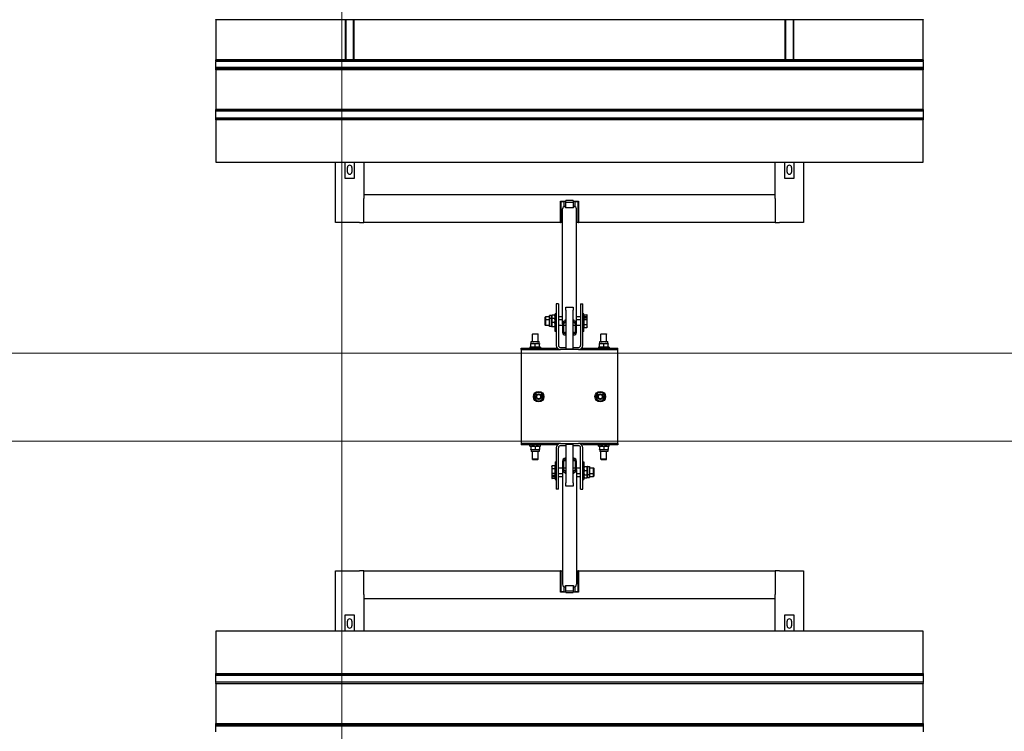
# Model space of a CAD drawing. Extents: x -89225 to 110569, y 13360 to 87647.
# Tile 271 of 478: x 29221 to 32020, y 69913 to 71936. Entities that reach past the tile are written whole.
import ezdxf

# ---------------------------------------------------------------- set-up
doc = ezdxf.new("R2010")
doc.units = 0
doc.layers.add('Beluchtingstank', color=253, linetype='Continuous')
doc.layers.add('Iv-Lines 035', color=4, linetype='Continuous')

# ---------------------------------------------------------------- blocks, each defined once
blk = doc.blocks.new('Beluchtingselementen Bosman')
for p, q in [((1269289.4, -866126.6), (1269289.4, -866125.9)), ((1269289.4, -866126.6), (1269289.4, -866240)), ((1271299.4, -866126.6), (1269289.4, -866126.6)), ((1269656.9, -866126.6), (1269656.9, -866240)), ((1269658.9, -866126.6), (1269658.9, -866240)), ((1269679.9, -866126.6), (1269679.9, -866240)), ((1269681.9, -866240), (1269681.9, -866126.6)), ((1270906.9, -866126.6), (1270906.9, -866240)), ((1270908.9, -866126.6), (1270908.9, -866240)), ((1270929.9, -866126.6), (1270929.9, -866240)), ((1270931.9, -866240), (1270931.9, -866126.6)), ((1271299.4, -866125.9), (1271299.4, -866126.6)), ((1271299.4, -866240), (1271299.4, -866126.6)), ((1269289.4, -866240.7), (1269289.4, -866240)), ((1271299.4, -866240), (1269289.4, -866240)), ((1269289.4, -866243.5), (1269289.4, -866240.7)), ((1271299.4, -866240.7), (1269289.4, -866240.7)), ((1269289.4, -866243.5), (1269289.4, -866244.7)), ((1271299.4, -866243.5), (1269289.4, -866243.5)), ((1269289.4, -866246.3), (1269289.4, -866244.7)), ((1271299.4, -866244.7), (1269289.4, -866244.7)), ((1269289.4, -866262.3), (1269289.4, -866246.3)), ((1271299.4, -866240), (1271299.4, -866240.7)), ((1271299.4, -866240.7), (1271299.4, -866243.5)), ((1271299.4, -866244.7), (1271299.4, -866243.5)), ((1271299.4, -866244.7), (1271299.4, -866246.3)), ((1271299.4, -866246.3), (1271299.4, -866262.3)), ((1269289.4, -866263.8), (1269289.4, -866262.3)), ((1271299.4, -866262.3), (1269289.4, -866262.3)), ((1269289.4, -866263.8), (1269289.4, -866265.1)), ((1271299.4, -866263.8), (1269289.4, -866263.8)), ((1269289.4, -866267.9), (1269289.4, -866265.1)), ((1269289.4, -866268.6), (1269289.4, -866267.9)), ((1271299.4, -866267.9), (1269289.4, -866267.9)), ((1269289.4, -866268.6), (1269289.4, -866382)), ((1271299.4, -866268.6), (1269289.4, -866268.6)), ((1271299.4, -866262.3), (1271299.4, -866263.8)), ((1271299.4, -866265.1), (1271299.4, -866263.8)), ((1271299.4, -866265.1), (1271299.4, -866267.9)), ((1271299.4, -866267.9), (1271299.4, -866268.6)), ((1271299.4, -866382), (1271299.4, -866268.6)), ((1269289.4, -866382.7), (1269289.4, -866382)), ((1271299.4, -866382), (1269289.4, -866382)), ((1269289.4, -866385.5), (1269289.4, -866382.7)), ((1271299.4, -866382.7), (1269289.4, -866382.7)), ((1269289.4, -866385.5), (1269289.4, -866386.7)), ((1269289.4, -866388.3), (1269289.4, -866386.7)), ((1271299.4, -866386.7), (1269289.4, -866386.7)), ((1269289.4, -866404.3), (1269289.4, -866388.3)), ((1271299.4, -866382), (1271299.4, -866382.7)), ((1271299.4, -866382.7), (1271299.4, -866385.5)), ((1271299.4, -866386.7), (1271299.4, -866385.5)), ((1271299.4, -866386.7), (1271299.4, -866388.3)), ((1271299.4, -866388.3), (1271299.4, -866404.3)), ((1269289.4, -866405.8), (1269289.4, -866404.3)), ((1269289.4, -866405.8), (1269289.4, -866407.1)), ((1271299.4, -866405.8), (1269289.4, -866405.8)), ((1269289.4, -866409.9), (1269289.4, -866407.1)), ((1269289.4, -866410.6), (1269289.4, -866409.9)), ((1271299.4, -866409.9), (1269289.4, -866409.9)), ((1269289.4, -866410.6), (1269289.4, -866531.3)), ((1271299.4, -866410.6), (1269289.4, -866410.6)), ((1271299.4, -866404.3), (1271299.4, -866405.8)), ((1271299.4, -866407.1), (1271299.4, -866405.8)), ((1271299.4, -866407.1), (1271299.4, -866409.9)), ((1271299.4, -866409.9), (1271299.4, -866410.6)), ((1271299.4, -866531.3), (1271299.4, -866410.6)), ((1269289.4, -866531.3), (1271299.4, -866531.3)), ((1269629.4, -866702.8), (1269629.4, -866531.3)), ((1269656.9, -866577.9), (1269656.9, -866531.3)), ((1269681.9, -866531.3), (1269681.9, -866577.9)), ((1269709.4, -866531.3), (1269709.4, -866622.8)), ((1270879.4, -866622.8), (1270879.4, -866531.3)), ((1270906.9, -866577.9), (1270906.9, -866531.3)), ((1270931.9, -866531.3), (1270931.9, -866577.9)), ((1270959.4, -866531.3), (1270959.4, -866702.8)), ((1269662.9, -866559.3), (1269662.9, -866546.3)), ((1269675.9, -866546.3), (1269675.9, -866559.3)), ((1270912.9, -866559.3), (1270912.9, -866546.3)), ((1270925.9, -866546.3), (1270925.9, -866559.3)), ((1269681.9, -866577.9), (1269656.9, -866577.9)), ((1270931.9, -866577.9), (1270906.9, -866577.9)), ((1269709.4, -866622.8), (1270879.4, -866622.8)), ((1269709.4, -866622.8), (1269709.4, -866634.8)), ((1270879.4, -866634.8), (1270879.4, -866622.8)), ((1269709.4, -866702.8), (1269709.4, -866634.8)), ((1270268.4, -866702.8), (1270268.4, -866641.8)), ((1270268.4, -866641.8), (1270284.4, -866641.8)), ((1270269.4, -866642.8), (1270269.4, -866702.8)), ((1270269.4, -866642.8), (1270279.4, -866642.8)), ((1270279.4, -866657), (1270279.4, -866642.8)), ((1270304.4, -866640.6), (1270284.4, -866640.6)), ((1270284.4, -866645.9), (1270284.4, -866640.6)), ((1270304.4, -866645.9), (1270284.4, -866645.9)), ((1270284.4, -866660.9), (1270284.4, -866645.9)), ((1270304.4, -866640.6), (1270304.4, -866645.9)), ((1270304.4, -866641.8), (1270320.4, -866641.8)), ((1270304.4, -866645.9), (1270304.4, -866660.9)), ((1270309.4, -866642.8), (1270309.4, -866657)), ((1270309.4, -866642.8), (1270319.4, -866642.8)), ((1270319.4, -866702.8), (1270319.4, -866642.8)), ((1270320.4, -866641.8), (1270320.4, -866702.8)), ((1270879.4, -866634.8), (1270879.4, -866702.8)), ((1270274.4, -866990.6), (1270274.4, -866664.4)), ((1270283.4, -866656.4), (1270282.4, -866656.4)), ((1270283.4, -866660.9), (1270283.4, -866656.4)), ((1270305.4, -866660.9), (1270283.4, -866660.9)), ((1270306.4, -866656.4), (1270305.4, -866656.4)), ((1270305.4, -866656.4), (1270305.4, -866660.9)), ((1270314.4, -866990.6), (1270314.4, -866664.4)), ((1269697.4, -866702.8), (1269629.4, -866702.8)), ((1269697.4, -866702.8), (1269709.4, -866702.8)), ((1270268.4, -866702.8), (1269709.4, -866702.8)), ((1270268.4, -866702.8), (1270269.4, -866702.8)), ((1270274.4, -866702.8), (1270269.4, -866702.8)), ((1270319.4, -866702.8), (1270314.4, -866702.8)), ((1270319.4, -866702.8), (1270320.4, -866702.8)), ((1270879.4, -866702.8), (1270320.4, -866702.8)), ((1270879.4, -866702.8), (1270891.4, -866702.8)), ((1270959.4, -866702.8), (1270891.4, -866702.8)), ((1270256.9, -866934.3), (1270256.9, -867052.3)), ((1270262.9, -866934.3), (1270256.9, -866934.3)), ((1270262.9, -866934.3), (1270262.9, -867052.3)), ((1270284.4, -866943.4), (1270304.4, -866943.4)), ((1270284.4, -866952.3), (1270284.4, -866943.4)), ((1270284.4, -866952.3), (1270284.4, -867062)), ((1270304.4, -866943.4), (1270304.4, -866952.3)), ((1270304.4, -867062), (1270304.4, -866952.3)), ((1270325.9, -866934.3), (1270331.9, -866934.3)), ((1270325.9, -866934.3), (1270325.9, -867052.3)), ((1270331.9, -867052.3), (1270331.9, -866934.3)), ((1270224.9, -866971.8), (1270226.1, -866970.6)), ((1270224.9, -866980.7), (1270224.9, -866971.8)), ((1270224.9, -866980.7), (1270226.1, -866979.5)), ((1270224.9, -866994.3), (1270224.9, -866980.7)), ((1270226.1, -866970.6), (1270226.1, -866979.5)), ((1270237.9, -866970.6), (1270226.1, -866970.6)), ((1270226.1, -866979.5), (1270226.1, -866995.5)), ((1270237.9, -866979.5), (1270226.1, -866979.5)), ((1270237.9, -866976.2), (1270237.9, -866967.3)), ((1270243.4, -866967.3), (1270237.9, -866967.3)), ((1270237.9, -866998.7), (1270237.9, -866976.2)), ((1270243.4, -866976.2), (1270237.9, -866976.2)), ((1270243.4, -866967.3), (1270243.8, -866966.6)), ((1270243.4, -866976.2), (1270243.4, -866967.3)), ((1270243.4, -866976.2), (1270243.8, -866975.5)), ((1270243.4, -866998.7), (1270243.4, -866976.2)), ((1270243.8, -866966.6), (1270244.9, -866966.6)), ((1270243.8, -866975.5), (1270244.9, -866975.5)), ((1270252.4, -866966.6), (1270244.9, -866966.6)), ((1270252.4, -866975.5), (1270244.9, -866975.5)), ((1270252.4, -866987.5), (1270244.9, -866987.5)), ((1270252.4, -866966.6), (1270253.5, -866966.6)), ((1270252.4, -866975.5), (1270253.5, -866975.5)), ((1270253.9, -866967.3), (1270253.5, -866966.6)), ((1270253.9, -866976.2), (1270253.5, -866975.5)), ((1270253.9, -867012.5), (1270253.9, -866962.5)), ((1270256.9, -866962.5), (1270253.9, -866962.5)), ((1270274.4, -866970.6), (1270262.9, -866970.6)), ((1270274.4, -866979.5), (1270262.9, -866979.5)), ((1270283.4, -866982.7), (1270282.4, -866982.7)), ((1270282.4, -866986.7), (1270283.4, -866986.7)), ((1270283.4, -866982.7), (1270283.4, -866978.2)), ((1270283.4, -866978.2), (1270284.4, -866978.2)), ((1270284.4, -866982.2), (1270283.4, -866982.2)), ((1270283.4, -866986.7), (1270283.4, -866982.7)), ((1270304.4, -866978.2), (1270305.4, -866978.2)), ((1270305.4, -866982.2), (1270304.4, -866982.2)), ((1270305.4, -866978.2), (1270305.4, -866982.7)), ((1270305.4, -866982.7), (1270305.4, -866986.7)), ((1270306.4, -866982.7), (1270305.4, -866982.7)), ((1270305.4, -866986.7), (1270306.4, -866986.7)), ((1270325.9, -866970.6), (1270314.4, -866970.6)), ((1270325.9, -866979.5), (1270314.4, -866979.5)), ((1270334.9, -866962.5), (1270331.9, -866962.5)), ((1270334.9, -867012.5), (1270334.9, -866962.5)), ((1270335.7, -866967.6), (1270334.9, -866967.6)), ((1270335.7, -866976.5), (1270334.9, -866976.5)), ((1270335.7, -866964.9), (1270343.8, -866964.9)), ((1270335.7, -866970.1), (1270335.7, -866964.9)), ((1270335.7, -866973.8), (1270335.7, -866970.1)), ((1270335.7, -866970.1), (1270343.8, -866970.1)), ((1270335.7, -866973.8), (1270343.8, -866973.8)), ((1270335.7, -866979), (1270335.7, -866973.8)), ((1270335.7, -866992.7), (1270335.7, -866979)), ((1270335.7, -866979), (1270343.8, -866979)), ((1270344.9, -866966.6), (1270344.4, -866965.6)), ((1270344.9, -866975.5), (1270344.4, -866974.5)), ((1270344.9, -866967.5), (1270344.9, -866966.6)), ((1270344.9, -866975.5), (1270344.9, -866967.5)), ((1270344.9, -866976.4), (1270344.9, -866975.5)), ((1270344.9, -866985.8), (1270344.9, -866976.4)), ((1270344.9, -866996.9), (1270344.9, -866985.8)), ((1270224.9, -866994.3), (1270226.1, -866995.5)), ((1270237.9, -866995.5), (1270226.1, -866995.5)), ((1270243.4, -866998.7), (1270237.9, -866998.7)), ((1270243.4, -866998.7), (1270243.8, -866999.5)), ((1270244.9, -866999.5), (1270243.8, -866999.5)), ((1270252.4, -866999.5), (1270244.9, -866999.5)), ((1270253.5, -866999.5), (1270252.4, -866999.5)), ((1270253.9, -866998.7), (1270253.5, -866999.5)), ((1270256.9, -867012.5), (1270253.9, -867012.5)), ((1270274.4, -866995.5), (1270262.9, -866995.5)), ((1270274.4, -866990.6), (1270274.4, -867014.5)), ((1270278.4, -867014.5), (1270278.4, -866990.6)), ((1270284.4, -866995.5), (1270278.4, -866995.5)), ((1270283.4, -867018.5), (1270283.4, -867014.1)), ((1270283.4, -867014.1), (1270284.4, -867014.1)), ((1270310.4, -866995.5), (1270304.4, -866995.5)), ((1270304.4, -867014.1), (1270305.4, -867014.1)), ((1270305.4, -867014.1), (1270305.4, -867018.5)), ((1270310.4, -866990.6), (1270310.4, -867014.5)), ((1270314.4, -867014.5), (1270314.4, -866990.6)), ((1270325.9, -866995.5), (1270314.4, -866995.5)), ((1270334.9, -867012.5), (1270331.9, -867012.5)), ((1270335.7, -866998.5), (1270334.9, -866998.5)), ((1270335.7, -867001.2), (1270335.7, -866992.7)), ((1270335.7, -866992.7), (1270343.8, -866992.7)), ((1270335.7, -867001.2), (1270343.8, -867001.2)), ((1270344.9, -866999.5), (1270344.4, -867000.4)), ((1270344.9, -866999.5), (1270344.9, -866996.9)), ((1270185.7, -867041.3), (1270208.2, -867041.3)), ((1270185.7, -867046.8), (1270185.7, -867041.3)), ((1270189.4, -867019.3), (1270188.9, -867019.8)), ((1270204.9, -867019.8), (1270188.9, -867019.8)), ((1270188.9, -867041.3), (1270188.9, -867019.8)), ((1270189.4, -867019.3), (1270204.4, -867019.3)), ((1270204.4, -867019.3), (1270204.9, -867019.8)), ((1270204.9, -867041.3), (1270204.9, -867019.8)), ((1270208.2, -867046.8), (1270208.2, -867041.3)), ((1270283.4, -867018.5), (1270282.4, -867018.5)), ((1270282.4, -867022.5), (1270283.4, -867022.5)), ((1270284.4, -867018.1), (1270283.4, -867018.1)), ((1270283.4, -867022.5), (1270283.4, -867018.5)), ((1270305.4, -867018.1), (1270304.4, -867018.1)), ((1270306.4, -867018.5), (1270305.4, -867018.5)), ((1270305.4, -867018.5), (1270305.4, -867022.5)), ((1270305.4, -867022.5), (1270306.4, -867022.5)), ((1270380.7, -867041.3), (1270403.2, -867041.3)), ((1270380.7, -867046.8), (1270380.7, -867041.3)), ((1270384.4, -867019.3), (1270383.9, -867019.8)), ((1270399.9, -867019.8), (1270383.9, -867019.8)), ((1270383.9, -867041.3), (1270383.9, -867019.8)), ((1270384.4, -867019.3), (1270399.4, -867019.3)), ((1270399.4, -867019.3), (1270399.9, -867019.8)), ((1270399.9, -867041.3), (1270399.9, -867019.8)), ((1270403.2, -867046.8), (1270403.2, -867041.3)), ((1270156.9, -867060.3), (1270256.9, -867060.3)), ((1270156.9, -867064.3), (1270156.9, -867060.3)), ((1270156.9, -867064.3), (1270256.9, -867064.3)), ((1270156.9, -867064.3), (1270156.9, -867076.3)), ((1270211.9, -867057.3), (1270181.9, -867057.3)), ((1270181.9, -867057.3), (1270181.9, -867060.3)), ((1270185.7, -867046.8), (1270184.9, -867047.2)), ((1270184.9, -867048.3), (1270184.9, -867047.2)), ((1270184.9, -867055.8), (1270184.9, -867048.3)), ((1270184.9, -867056.9), (1270184.9, -867055.8)), ((1270185.7, -867057.3), (1270184.9, -867056.9)), ((1270185.7, -867046.8), (1270208.2, -867046.8)), ((1270196.9, -867055.8), (1270196.9, -867048.3)), ((1270208.2, -867046.8), (1270208.9, -867047.2)), ((1270208.2, -867057.3), (1270208.9, -867056.9)), ((1270208.9, -867047.2), (1270208.9, -867048.3)), ((1270208.9, -867055.8), (1270208.9, -867048.3)), ((1270208.9, -867055.8), (1270208.9, -867056.9)), ((1270211.9, -867057.3), (1270211.9, -867060.3)), ((1270256.9, -867064.3), (1270256.9, -867060.3)), ((1270256.9, -867064.3), (1270268.9, -867064.3)), ((1270268.9, -867058.3), (1270284.4, -867058.3)), ((1270319.9, -867064.3), (1270268.9, -867064.3)), ((1270284.4, -867062), (1270304.4, -867062)), ((1270304.4, -867058.3), (1270319.9, -867058.3)), ((1270319.9, -867064.3), (1270331.9, -867064.3)), ((1270331.9, -867060.3), (1270431.9, -867060.3)), ((1270331.9, -867064.3), (1270331.9, -867060.3)), ((1270331.9, -867064.3), (1270431.9, -867064.3)), ((1270406.9, -867057.3), (1270376.9, -867057.3)), ((1270376.9, -867057.3), (1270376.9, -867060.3)), ((1270380.7, -867046.8), (1270379.9, -867047.2)), ((1270379.9, -867048.3), (1270379.9, -867047.2)), ((1270379.9, -867055.8), (1270379.9, -867048.3)), ((1270379.9, -867056.9), (1270379.9, -867055.8)), ((1270380.7, -867057.3), (1270379.9, -867056.9)), ((1270380.7, -867046.8), (1270403.2, -867046.8)), ((1270391.9, -867055.8), (1270391.9, -867048.3)), ((1270403.2, -867046.8), (1270403.9, -867047.2)), ((1270403.2, -867057.3), (1270403.9, -867056.9)), ((1270403.9, -867047.2), (1270403.9, -867048.3)), ((1270403.9, -867055.8), (1270403.9, -867048.3)), ((1270403.9, -867055.8), (1270403.9, -867056.9)), ((1270406.9, -867057.3), (1270406.9, -867060.3)), ((1270431.9, -867064.3), (1270431.9, -867060.3)), ((1270431.9, -867076.3), (1270431.9, -867064.3)), ((1270156.9, -867076.3), (1270156.9, -867319.3)), ((1270431.9, -867319.3), (1270431.9, -867076.3)), ((1270156.9, -867319.3), (1270156.9, -867331.3)), ((1270431.9, -867331.3), (1270431.9, -867319.3)), ((1270256.9, -867331.3), (1270156.9, -867331.3)), ((1270156.9, -867331.3), (1270156.9, -867335.3)), ((1270256.9, -867335.3), (1270156.9, -867335.3)), ((1270181.9, -867338.3), (1270181.9, -867335.3)), ((1270181.9, -867338.3), (1270211.9, -867338.3)), ((1270185.7, -867338.3), (1270184.9, -867338.7)), ((1270184.9, -867339.8), (1270184.9, -867338.7)), ((1270184.9, -867339.8), (1270184.9, -867347.3)), ((1270184.9, -867348.4), (1270184.9, -867347.3)), ((1270185.7, -867348.8), (1270184.9, -867348.4)), ((1270208.2, -867348.8), (1270185.7, -867348.8)), ((1270185.7, -867348.8), (1270185.7, -867354.3)), ((1270196.9, -867339.8), (1270196.9, -867347.3)), ((1270208.2, -867338.3), (1270208.9, -867338.7)), ((1270208.2, -867348.8), (1270208.9, -867348.4)), ((1270208.2, -867348.8), (1270208.2, -867354.3)), ((1270208.9, -867338.7), (1270208.9, -867339.8)), ((1270208.9, -867339.8), (1270208.9, -867347.3)), ((1270208.9, -867347.3), (1270208.9, -867348.4)), ((1270211.9, -867338.3), (1270211.9, -867335.3)), ((1270256.9, -867331.3), (1270256.9, -867335.3)), ((1270268.9, -867331.3), (1270256.9, -867331.3)), ((1270256.9, -867343.3), (1270256.9, -867461.3)), ((1270262.9, -867461.3), (1270262.9, -867343.3)), ((1270268.9, -867331.3), (1270319.9, -867331.3)), ((1270284.4, -867337.3), (1270268.9, -867337.3)), ((1270284.4, -867333.5), (1270284.4, -867443.3)), ((1270304.4, -867333.5), (1270284.4, -867333.5)), ((1270304.4, -867443.3), (1270304.4, -867333.5)), ((1270319.9, -867337.3), (1270304.4, -867337.3)), ((1270331.9, -867331.3), (1270319.9, -867331.3)), ((1270325.9, -867461.3), (1270325.9, -867343.3)), ((1270431.9, -867331.3), (1270331.9, -867331.3)), ((1270331.9, -867331.3), (1270331.9, -867335.3)), ((1270431.9, -867335.3), (1270331.9, -867335.3)), ((1270331.9, -867461.3), (1270331.9, -867343.3)), ((1270376.9, -867338.3), (1270376.9, -867335.3)), ((1270376.9, -867338.3), (1270406.9, -867338.3)), ((1270380.7, -867338.3), (1270379.9, -867338.7)), ((1270379.9, -867339.8), (1270379.9, -867338.7)), ((1270379.9, -867339.8), (1270379.9, -867347.3)), ((1270379.9, -867348.4), (1270379.9, -867347.3)), ((1270380.7, -867348.8), (1270379.9, -867348.4)), ((1270403.2, -867348.8), (1270380.7, -867348.8)), ((1270380.7, -867348.8), (1270380.7, -867354.3)), ((1270391.9, -867339.8), (1270391.9, -867347.3)), ((1270403.2, -867338.3), (1270403.9, -867338.7)), ((1270403.2, -867348.8), (1270403.9, -867348.4)), ((1270403.2, -867348.8), (1270403.2, -867354.3)), ((1270403.9, -867338.7), (1270403.9, -867339.8)), ((1270403.9, -867339.8), (1270403.9, -867347.3)), ((1270403.9, -867347.3), (1270403.9, -867348.4)), ((1270406.9, -867338.3), (1270406.9, -867335.3)), ((1270431.9, -867331.3), (1270431.9, -867335.3)), ((1270208.2, -867354.3), (1270185.7, -867354.3)), ((1270188.9, -867375.8), (1270188.9, -867354.3)), ((1270204.9, -867375.8), (1270188.9, -867375.8)), ((1270189.4, -867376.3), (1270188.9, -867375.8)), ((1270189.4, -867376.3), (1270204.4, -867376.3)), ((1270204.4, -867376.3), (1270204.9, -867375.8)), ((1270204.9, -867375.8), (1270204.9, -867354.3)), ((1270283.4, -867373.1), (1270282.4, -867373.1)), ((1270282.4, -867377.1), (1270283.4, -867377.1)), ((1270283.4, -867377.1), (1270283.4, -867373.1)), ((1270283.4, -867381.5), (1270283.4, -867377.1)), ((1270283.4, -867377.5), (1270284.4, -867377.5)), ((1270304.4, -867377.5), (1270305.4, -867377.5)), ((1270306.4, -867373.1), (1270305.4, -867373.1)), ((1270305.4, -867373.1), (1270305.4, -867377.1)), ((1270305.4, -867377.1), (1270305.4, -867381.5)), ((1270305.4, -867377.1), (1270306.4, -867377.1)), ((1270403.2, -867354.3), (1270380.7, -867354.3)), ((1270383.9, -867375.8), (1270383.9, -867354.3)), ((1270399.9, -867375.8), (1270383.9, -867375.8)), ((1270384.4, -867376.3), (1270383.9, -867375.8)), ((1270384.4, -867376.3), (1270399.4, -867376.3)), ((1270399.4, -867376.3), (1270399.9, -867375.8)), ((1270399.9, -867375.8), (1270399.9, -867354.3)), ((1270243.9, -867396.1), (1270244.5, -867395.2)), ((1270243.9, -867396.1), (1270243.9, -867398.6)), ((1270243.9, -867398.6), (1270243.9, -867409.8)), ((1270253.1, -867394.4), (1270245, -867394.4)), ((1270253.1, -867402.9), (1270245, -867402.9)), ((1270253.1, -867394.4), (1270253.1, -867402.9)), ((1270253.1, -867397.1), (1270253.9, -867397.1)), ((1270253.1, -867402.9), (1270253.1, -867416.6)), ((1270253.9, -867383.1), (1270253.9, -867433.1)), ((1270253.9, -867383.1), (1270256.9, -867383.1)), ((1270262.9, -867400.1), (1270274.4, -867400.1)), ((1270274.4, -867381), (1270274.4, -867404.9)), ((1270274.4, -867404.9), (1270274.4, -867731.2)), ((1270278.4, -867404.9), (1270278.4, -867381)), ((1270278.4, -867400.1), (1270284.4, -867400.1)), ((1270284.4, -867381.5), (1270283.4, -867381.5)), ((1270305.4, -867381.5), (1270304.4, -867381.5)), ((1270304.4, -867400.1), (1270310.4, -867400.1)), ((1270310.4, -867381), (1270310.4, -867404.9)), ((1270314.4, -867404.9), (1270314.4, -867381)), ((1270314.4, -867400.1), (1270325.9, -867400.1)), ((1270314.4, -867404.9), (1270314.4, -867731.2)), ((1270331.9, -867383.1), (1270334.9, -867383.1)), ((1270334.9, -867383.1), (1270334.9, -867433.1)), ((1270334.9, -867396.9), (1270335.3, -867396.1)), ((1270335.3, -867396.1), (1270336.4, -867396.1)), ((1270336.4, -867396.1), (1270343.9, -867396.1)), ((1270336.4, -867408.1), (1270343.9, -867408.1)), ((1270343.9, -867396.1), (1270345, -867396.1)), ((1270345.4, -867396.9), (1270345, -867396.1)), ((1270345.4, -867396.9), (1270345.4, -867419.4)), ((1270345.4, -867396.9), (1270350.9, -867396.9)), ((1270350.9, -867396.9), (1270350.9, -867419.4)), ((1270350.9, -867400.1), (1270362.7, -867400.1)), ((1270362.7, -867416.1), (1270362.7, -867400.1)), ((1270363.9, -867401.3), (1270362.7, -867400.1)), ((1270363.9, -867401.3), (1270363.9, -867414.9)), ((1270243.9, -867409.8), (1270243.9, -867419.2)), ((1270243.9, -867419.2), (1270243.9, -867420.1)), ((1270243.9, -867420.1), (1270244.5, -867421.1)), ((1270243.9, -867420.1), (1270243.9, -867428.1)), ((1270243.9, -867428.1), (1270243.9, -867429)), ((1270243.9, -867429), (1270244.5, -867429.9)), ((1270253.1, -867416.6), (1270245, -867416.6)), ((1270253.1, -867421.8), (1270245, -867421.8)), ((1270253.1, -867425.5), (1270245, -867425.5)), ((1270253.1, -867430.7), (1270245, -867430.7)), ((1270253.1, -867416.6), (1270253.1, -867421.8)), ((1270253.1, -867419.1), (1270253.9, -867419.1)), ((1270253.1, -867421.8), (1270253.1, -867425.5)), ((1270253.1, -867425.5), (1270253.1, -867430.7)), ((1270253.1, -867428), (1270253.9, -867428)), ((1270253.9, -867433.1), (1270256.9, -867433.1)), ((1270262.9, -867416.1), (1270274.4, -867416.1)), ((1270262.9, -867425), (1270274.4, -867425)), ((1270283.4, -867408.9), (1270282.4, -867408.9)), ((1270282.4, -867412.9), (1270283.4, -867412.9)), ((1270283.4, -867412.9), (1270283.4, -867408.9)), ((1270283.4, -867417.4), (1270283.4, -867412.9)), ((1270283.4, -867413.4), (1270284.4, -867413.4)), ((1270284.4, -867417.4), (1270283.4, -867417.4)), ((1270304.4, -867413.4), (1270305.4, -867413.4)), ((1270305.4, -867417.4), (1270304.4, -867417.4)), ((1270306.4, -867408.9), (1270305.4, -867408.9)), ((1270305.4, -867408.9), (1270305.4, -867412.9)), ((1270305.4, -867412.9), (1270306.4, -867412.9)), ((1270305.4, -867412.9), (1270305.4, -867417.4)), ((1270314.4, -867416.1), (1270325.9, -867416.1)), ((1270314.4, -867425), (1270325.9, -867425)), ((1270331.9, -867433.1), (1270334.9, -867433.1)), ((1270334.9, -867419.4), (1270335.3, -867420.1)), ((1270334.9, -867428.2), (1270335.3, -867429)), ((1270336.4, -867420.1), (1270335.3, -867420.1)), ((1270336.4, -867429), (1270335.3, -867429)), ((1270336.4, -867420.1), (1270343.9, -867420.1)), ((1270336.4, -867429), (1270343.9, -867429)), ((1270345, -867420.1), (1270343.9, -867420.1)), ((1270345, -867429), (1270343.9, -867429)), ((1270345.4, -867419.4), (1270345, -867420.1)), ((1270345.4, -867428.2), (1270345, -867429)), ((1270345.4, -867419.4), (1270350.9, -867419.4)), ((1270345.4, -867419.4), (1270345.4, -867428.2)), ((1270345.4, -867428.2), (1270350.9, -867428.2)), ((1270350.9, -867416.1), (1270362.7, -867416.1)), ((1270350.9, -867419.4), (1270350.9, -867428.2)), ((1270350.9, -867425), (1270362.7, -867425)), ((1270363.9, -867414.9), (1270362.7, -867416.1)), ((1270362.7, -867425), (1270362.7, -867416.1)), ((1270363.9, -867423.8), (1270362.7, -867425)), ((1270363.9, -867414.9), (1270363.9, -867423.8)), ((1270262.9, -867461.3), (1270256.9, -867461.3)), ((1270284.4, -867452.2), (1270284.4, -867443.3)), ((1270304.4, -867452.2), (1270284.4, -867452.2)), ((1270304.4, -867443.3), (1270304.4, -867452.2)), ((1270325.9, -867461.3), (1270331.9, -867461.3)), ((1269629.4, -867864.3), (1269629.4, -867692.8)), ((1269629.4, -867692.8), (1269697.4, -867692.8)), ((1269709.4, -867692.8), (1269697.4, -867692.8)), ((1269709.4, -867692.8), (1270268.4, -867692.8)), ((1269709.4, -867760.8), (1269709.4, -867692.8)), ((1270268.4, -867753.8), (1270268.4, -867692.8)), ((1270269.4, -867692.8), (1270268.4, -867692.8)), ((1270269.4, -867692.8), (1270274.4, -867692.8)), ((1270269.4, -867692.8), (1270269.4, -867752.8)), ((1270314.4, -867692.8), (1270319.4, -867692.8)), ((1270320.4, -867692.8), (1270319.4, -867692.8)), ((1270319.4, -867752.8), (1270319.4, -867692.8)), ((1270320.4, -867692.8), (1270879.4, -867692.8)), ((1270320.4, -867692.8), (1270320.4, -867753.8)), ((1270891.4, -867692.8), (1270879.4, -867692.8)), ((1270879.4, -867692.8), (1270879.4, -867760.8)), ((1270891.4, -867692.8), (1270959.4, -867692.8)), ((1270959.4, -867692.8), (1270959.4, -867864.3)), ((1270279.4, -867752.8), (1270279.4, -867738.6)), ((1270282.4, -867739.2), (1270283.4, -867739.2)), ((1270283.4, -867739.2), (1270283.4, -867734.7)), ((1270283.4, -867734.7), (1270305.4, -867734.7)), ((1270284.4, -867749.7), (1270284.4, -867734.7)), ((1270304.4, -867734.7), (1270304.4, -867749.7)), ((1270305.4, -867734.7), (1270305.4, -867739.2)), ((1270305.4, -867739.2), (1270306.4, -867739.2)), ((1270309.4, -867738.6), (1270309.4, -867752.8)), ((1269709.4, -867760.8), (1269709.4, -867772.8)), ((1270284.4, -867753.8), (1270268.4, -867753.8)), ((1270279.4, -867752.8), (1270269.4, -867752.8)), ((1270284.4, -867755), (1270284.4, -867749.7)), ((1270284.4, -867749.7), (1270304.4, -867749.7)), ((1270284.4, -867755), (1270304.4, -867755)), ((1270304.4, -867749.7), (1270304.4, -867755)), ((1270320.4, -867753.8), (1270304.4, -867753.8)), ((1270319.4, -867752.8), (1270309.4, -867752.8)), ((1270879.4, -867772.8), (1270879.4, -867760.8)), ((1269709.4, -867772.8), (1269709.4, -867864.3)), ((1270879.4, -867772.8), (1269709.4, -867772.8)), ((1270879.4, -867864.3), (1270879.4, -867772.8)), ((1269656.9, -867864.3), (1269656.9, -867817.7)), ((1269656.9, -867817.7), (1269681.9, -867817.7)), ((1269681.9, -867817.7), (1269681.9, -867864.3)), ((1270906.9, -867864.3), (1270906.9, -867817.7)), ((1270906.9, -867817.7), (1270931.9, -867817.7)), ((1270931.9, -867817.7), (1270931.9, -867864.3)), ((1269662.9, -867849.3), (1269662.9, -867836.3)), ((1269675.9, -867836.3), (1269675.9, -867849.3)), ((1270912.9, -867849.3), (1270912.9, -867836.3)), ((1270925.9, -867836.3), (1270925.9, -867849.3)), ((1271299.4, -867864.3), (1269289.4, -867864.3)), ((1269289.4, -867864.3), (1269289.4, -867985)), ((1271299.4, -867985), (1271299.4, -867864.3)), ((1269289.4, -867985.7), (1269289.4, -867985)), ((1269289.4, -867985), (1271299.4, -867985)), ((1269289.4, -867988.5), (1269289.4, -867985.7)), ((1269289.4, -867985.7), (1271299.4, -867985.7)), ((1269289.4, -867988.5), (1269289.4, -867989.7)), ((1269289.4, -867991.3), (1269289.4, -867989.7)), ((1269289.4, -867989.7), (1271299.4, -867989.7)), ((1269289.4, -868007.3), (1269289.4, -867991.3)), ((1271299.4, -867985), (1271299.4, -867985.7)), ((1271299.4, -867985.7), (1271299.4, -867988.5)), ((1271299.4, -867989.7), (1271299.4, -867988.5)), ((1271299.4, -867989.7), (1271299.4, -867991.3)), ((1271299.4, -867991.3), (1271299.4, -868007.3)), ((1269289.4, -868008.8), (1269289.4, -868007.3)), ((1269289.4, -868008.8), (1269289.4, -868010.1)), ((1269289.4, -868008.8), (1271299.4, -868008.8)), ((1269289.4, -868012.9), (1269289.4, -868010.1)), ((1269289.4, -868013.6), (1269289.4, -868012.9)), ((1269289.4, -868012.9), (1271299.4, -868012.9)), ((1269289.4, -868013.6), (1269289.4, -868127)), ((1269289.4, -868013.6), (1271299.4, -868013.6)), ((1271299.4, -868007.3), (1271299.4, -868008.8)), ((1271299.4, -868010.1), (1271299.4, -868008.8)), ((1271299.4, -868010.1), (1271299.4, -868012.9)), ((1271299.4, -868012.9), (1271299.4, -868013.6)), ((1271299.4, -868127), (1271299.4, -868013.6)), ((1269289.4, -868127.7), (1269289.4, -868127)), ((1269289.4, -868127), (1271299.4, -868127)), ((1269289.4, -868130.5), (1269289.4, -868127.7)), ((1269289.4, -868127.7), (1271299.4, -868127.7)), ((1269289.4, -868130.5), (1269289.4, -868131.7)), ((1269289.4, -868133.3), (1269289.4, -868131.7)), ((1269289.4, -868131.7), (1271299.4, -868131.7)), ((1269289.4, -868149.3), (1269289.4, -868133.3)), ((1269289.4, -868133.3), (1271299.4, -868133.3)), ((1271299.4, -868127), (1271299.4, -868127.7)), ((1271299.4, -868127.7), (1271299.4, -868130.5)), ((1271299.4, -868131.7), (1271299.4, -868130.5)), ((1271299.4, -868131.7), (1271299.4, -868133.3)), ((1271299.4, -868133.3), (1271299.4, -868149.3)), ((1269289.4, -868150.8), (1269289.4, -868149.3)), ((1271299.4, -868149.3), (1271299.4, -868150.8))]:
    blk.add_line(p, q)
for centre, radius in [((1270206.9, -867197.8), 15), ((1270381.9, -867197.8), 15), ((1270206.9, -867197.8), 8), ((1270206.9, -867197.8), 5.9), ((1270381.9, -867197.8), 8), ((1270381.9, -867197.8), 5.9)]:
    blk.add_circle(centre, radius)
for centre, radius, start, end in [((1269669.4, -866546.3), 6.5, 360, 180), ((1270919.4, -866546.3), 6.5, 0, 180), ((1269669.4, -866559.3), 6.5, 180, 360), ((1270919.4, -866559.3), 6.5, 180, 0), ((1270268.9, -867052.3), 12, 180, 270), ((1270268.9, -867052.3), 6, 180, 270), ((1270319.9, -867052.3), 6, 270, 0), ((1270319.9, -867052.3), 12, 270, 0), ((1270206.9, -867197.8), 13.4, 176.2081, 183.7919), ((1270206.9, -867197.8), 12, 150, 210), ((1270206.9, -867197.8), 12, 90, 150), ((1270206.9, -867197.8), 12, 210, 270), ((1270206.9, -867197.8), 13.4, 116.2081, 123.7919), ((1270206.9, -867197.8), 13.4, 236.2081, 243.7919), ((1270206.9, -867197.8), 6.9, 150.4082, 209.5918), ((1270206.9, -867197.8), 6.9, 149.5918, 150.4082), ((1270206.9, -867197.8), 6.9, 209.5918, 210.4082), ((1270206.9, -867197.8), 6.9, 90.4082, 149.5918), ((1270206.9, -867197.8), 6.9, 210.4082, 269.5918), ((1270206.9, -867197.8), 12, 30, 90), ((1270206.9, -867197.8), 6.9, 89.5918, 90.4082), ((1270206.9, -867197.8), 12, 270, 330), ((1270206.9, -867197.8), 6.9, 269.5918, 270.4082), ((1270206.9, -867197.8), 6.9, 30.4082, 89.5918), ((1270206.9, -867197.8), 6.9, 270.4082, 329.5918), ((1270206.9, -867197.8), 13.4, 56.2081, 63.7919), ((1270206.9, -867197.8), 13.4, 296.2081, 303.7919), ((1270206.9, -867197.8), 6.9, 29.5918, 30.4082), ((1270206.9, -867197.8), 6.9, 330.4082, 29.5918), ((1270206.9, -867197.8), 6.9, 329.5918, 330.4082), ((1270206.9, -867197.8), 12, 330, 30), ((1270206.9, -867197.8), 13.4, 356.2081, 3.7919), ((1270381.9, -867197.8), 13.4, 176.2081, 183.7919), ((1270381.9, -867197.8), 12, 150, 210), ((1270381.9, -867197.8), 12, 90, 150), ((1270381.9, -867197.8), 12, 210, 270), ((1270381.9, -867197.8), 13.4, 116.2081, 123.7919), ((1270381.9, -867197.8), 13.4, 236.2081, 243.7919), ((1270381.9, -867197.8), 6.9, 150.4082, 209.5918), ((1270381.9, -867197.8), 6.9, 149.5918, 150.4082), ((1270381.9, -867197.8), 6.9, 209.5918, 210.4082), ((1270381.9, -867197.8), 6.9, 90.4082, 149.5918), ((1270381.9, -867197.8), 6.9, 210.4082, 269.5918), ((1270381.9, -867197.8), 12, 30, 90), ((1270381.9, -867197.8), 6.9, 89.5918, 90.4082), ((1270381.9, -867197.8), 12, 270, 330), ((1270381.9, -867197.8), 6.9, 269.5918, 270.4082), ((1270381.9, -867197.8), 6.9, 30.4082, 89.5918), ((1270381.9, -867197.8), 6.9, 270.4082, 329.5918), ((1270381.9, -867197.8), 13.4, 56.2081, 63.7919), ((1270381.9, -867197.8), 13.4, 296.2081, 303.7919), ((1270381.9, -867197.8), 6.9, 29.5918, 30.4082), ((1270381.9, -867197.8), 6.9, 330.4082, 29.5918), ((1270381.9, -867197.8), 6.9, 329.5918, 330.4082), ((1270381.9, -867197.8), 12, 330, 30), ((1270381.9, -867197.8), 13.4, 356.2081, 3.7919), ((1270268.9, -867343.3), 12, 90, 180), ((1270268.9, -867343.3), 6, 90, 180), ((1270319.9, -867343.3), 12, 0, 90), ((1270319.9, -867343.3), 6, 0, 90), ((1269669.4, -867836.3), 6.5, 0, 180), ((1269669.4, -867849.3), 6.5, 180, 0), ((1270919.4, -867836.3), 6.5, 360, 180), ((1270919.4, -867849.3), 6.5, 180, 360)]:
    blk.add_arc(centre, radius, start, end)
for centre, major_axis, start_param, end_param in [((1270282.4, -866664.4), (-8, 0), 4.712389, 6.283185), ((1270306.4, -866664.4), (8, 0), 0, 1.570796), ((1270282.4, -866990.6), (-8, 0), 4.712389, 6.283185), ((1270282.4, -866990.6), (-4, 0), 4.712389, 6.283185), ((1270306.4, -866990.6), (8, 0), 0, 1.570796), ((1270306.4, -866990.6), (4, 0), 0, 1.570796), ((1270282.4, -867014.5), (-8, 0), 0, 1.570796), ((1270282.4, -867014.5), (-4, 0), 0, 1.570796), ((1270306.4, -867014.5), (4, 0), 4.712389, 6.283185), ((1270306.4, -867014.5), (8, 0), 4.712389, 6.283185), ((1270282.4, -867381), (-8, 0), 4.712389, 6.283185), ((1270282.4, -867381), (-4, 0), 4.712389, 6.283185), ((1270306.4, -867381), (8, 0), 0, 1.570796), ((1270306.4, -867381), (4, 0), 0, 1.570796), ((1270282.4, -867404.9), (-8, 0), 0, 1.570796), ((1270282.4, -867404.9), (-4, 0), 0, 1.570796), ((1270306.4, -867404.9), (4, 0), 4.712389, 6.283185), ((1270306.4, -867404.9), (8, 0), 4.712389, 6.283185), ((1270282.4, -867731.2), (-8, 0), 0, 1.570796), ((1270306.4, -867731.2), (8, 0), 4.712389, 6.283185)]:
    blk.add_ellipse(centre, major_axis=major_axis, ratio=0.996041, start_param=start_param, end_param=end_param)
for points, weights in [([(1270244.9, -866966.6), (1270243.4, -866971.3), (1270244.1, -866975.5)], [1, 1.1167342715, 1.05729733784]), ([(1270244.9, -866975.5), (1270242.9, -866981.5), (1270244.9, -866987.5)], [1, 1.15470053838, 1]), ([(1270244.9, -866987.5), (1270242.9, -866993.5), (1270244.9, -866999.5)], [1, 1.15470053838, 1]), ([(1270253.2, -866975.5), (1270254, -866971.3), (1270252.4, -866966.6)], [1.05729733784, 1.1167342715, 1]), ([(1270252.4, -866987.5), (1270254.4, -866981.5), (1270252.4, -866975.5)], [1, 1.15470053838, 1]), ([(1270252.4, -866999.5), (1270254.4, -866993.5), (1270252.4, -866987.5)], [1, 1.15470053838, 1]), ([(1270344.9, -866967.5), (1270344.9, -866966.3), (1270343.8, -866964.9)], [1, 1.0379548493, 1]), ([(1270343.8, -866970.1), (1270344.9, -866968.7), (1270344.9, -866967.5)], [1, 1.0379548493, 1]), ([(1270344.9, -866975.4), (1270344.7, -866972.9), (1270343.8, -866970.1)], [1.01365862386, 1.02902417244, 1]), ([(1270344.9, -866976.4), (1270344.9, -866975.1), (1270343.8, -866973.8)], [1, 1.0379548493, 1]), ([(1270343.8, -866979), (1270344.9, -866977.6), (1270344.9, -866976.4)], [1, 1.0379548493, 1]), ([(1270344.9, -866985.8), (1270344.9, -866982.6), (1270343.8, -866979)], [1, 1.0379548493, 1]), ([(1270343.8, -866992.7), (1270344.9, -866989), (1270344.9, -866985.8)], [1, 1.0379548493, 1]), ([(1270344.9, -866996.9), (1270344.9, -866995), (1270343.8, -866992.7)], [1, 1.0379548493, 1]), ([(1270343.8, -867001.2), (1270344.9, -866998.9), (1270344.9, -866996.9)], [1, 1.0379548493, 1]), ([(1270344.4, -867000.4), (1270344.2, -867000.8), (1270343.8, -867001.2)], [1.01533694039, 1.0106655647, 1]), ([(1270196.9, -867048.3), (1270190.9, -867046.3), (1270184.9, -867048.3)], [1, 1.15470053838, 1]), ([(1270184.9, -867055.8), (1270190.9, -867057.8), (1270196.9, -867055.8)], [1, 1.15470053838, 1]), ([(1270208.9, -867048.3), (1270202.9, -867046.3), (1270196.9, -867048.3)], [1, 1.15470053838, 1]), ([(1270196.9, -867055.8), (1270202.9, -867057.8), (1270208.9, -867055.8)], [1, 1.15470053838, 1]), ([(1270391.9, -867048.3), (1270385.9, -867046.3), (1270379.9, -867048.3)], [1, 1.15470053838, 1]), ([(1270379.9, -867055.8), (1270385.9, -867057.8), (1270391.9, -867055.8)], [1, 1.15470053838, 1]), ([(1270403.9, -867048.3), (1270397.9, -867046.3), (1270391.9, -867048.3)], [1, 1.15470053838, 1]), ([(1270391.9, -867055.8), (1270397.9, -867057.8), (1270403.9, -867055.8)], [1, 1.15470053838, 1]), ([(1270196.5, -867191.8), (1270195.1, -867194.2), (1270193.6, -867196.9)], [1, 1.02824688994, 1]), ([(1270193.6, -867198.7), (1270195.1, -867201.4), (1270196.5, -867203.8)], [1, 1.02824688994, 1]), ([(1270199.5, -867186.7), (1270197.9, -867189.4), (1270196.5, -867191.8)], [1, 1.02824688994, 1]), ([(1270196.5, -867203.8), (1270197.9, -867206.2), (1270199.5, -867208.9)], [1, 1.02824688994, 1]), ([(1270200.9, -867194.4), (1270200.9, -867197.8), (1270200.9, -867201.2)], [1, 1.15, 1]), ([(1270206.9, -867185.8), (1270204.1, -867185.8), (1270201, -867185.8)], [1, 1.02824688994, 1]), ([(1270206.9, -867190.9), (1270203.9, -867192.6), (1270201, -867194.3)], [1, 1.15, 1]), ([(1270201, -867201.3), (1270203.9, -867203), (1270206.9, -867204.7)], [1, 1.15, 1]), ([(1270201, -867209.8), (1270204.1, -867209.8), (1270206.9, -867209.8)], [1, 1.02824688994, 1]), ([(1270212.8, -867185.8), (1270209.7, -867185.8), (1270206.9, -867185.8)], [1, 1.02824688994, 1]), ([(1270206.9, -867209.8), (1270209.7, -867209.8), (1270212.8, -867209.8)], [1, 1.02824688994, 1]), ([(1270212.9, -867194.3), (1270209.9, -867192.6), (1270207, -867190.9)], [1, 1.15, 1]), ([(1270207, -867204.7), (1270209.9, -867203), (1270212.9, -867201.3)], [1, 1.15, 1]), ([(1270212.9, -867201.2), (1270212.9, -867197.8), (1270212.9, -867194.4)], [1, 1.15, 1]), ([(1270217.3, -867191.8), (1270215.9, -867189.4), (1270214.4, -867186.7)], [1, 1.02824688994, 1]), ([(1270214.4, -867208.9), (1270215.9, -867206.2), (1270217.3, -867203.8)], [1, 1.02824688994, 1]), ([(1270220.3, -867196.9), (1270218.7, -867194.2), (1270217.3, -867191.8)], [1, 1.02824688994, 1]), ([(1270217.3, -867203.8), (1270218.7, -867201.4), (1270220.3, -867198.7)], [1, 1.02824688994, 1]), ([(1270371.5, -867191.8), (1270370.1, -867194.2), (1270368.6, -867196.9)], [1, 1.02824688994, 1]), ([(1270368.6, -867198.7), (1270370.1, -867201.4), (1270371.5, -867203.8)], [1, 1.02824688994, 1]), ([(1270374.5, -867186.7), (1270372.9, -867189.4), (1270371.5, -867191.8)], [1, 1.02824688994, 1]), ([(1270371.5, -867203.8), (1270372.9, -867206.2), (1270374.5, -867208.9)], [1, 1.02824688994, 1]), ([(1270375.9, -867194.4), (1270375.9, -867197.8), (1270375.9, -867201.2)], [1, 1.15, 1]), ([(1270381.9, -867185.8), (1270379.1, -867185.8), (1270376, -867185.8)], [1, 1.02824688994, 1]), ([(1270381.9, -867190.9), (1270378.9, -867192.6), (1270376, -867194.3)], [1, 1.15, 1]), ([(1270376, -867201.3), (1270378.9, -867203), (1270381.9, -867204.7)], [1, 1.15, 1]), ([(1270376, -867209.8), (1270379.1, -867209.8), (1270381.9, -867209.8)], [1, 1.02824688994, 1]), ([(1270387.8, -867185.8), (1270384.7, -867185.8), (1270381.9, -867185.8)], [1, 1.02824688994, 1]), ([(1270381.9, -867209.8), (1270384.7, -867209.8), (1270387.8, -867209.8)], [1, 1.02824688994, 1]), ([(1270387.9, -867194.3), (1270384.9, -867192.6), (1270382, -867190.9)], [1, 1.15, 1]), ([(1270382, -867204.7), (1270384.9, -867203), (1270387.9, -867201.3)], [1, 1.15, 1]), ([(1270387.9, -867201.2), (1270387.9, -867197.8), (1270387.9, -867194.4)], [1, 1.15, 1]), ([(1270392.3, -867191.8), (1270390.9, -867189.4), (1270389.4, -867186.7)], [1, 1.02824688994, 1]), ([(1270389.4, -867208.9), (1270390.9, -867206.2), (1270392.3, -867203.8)], [1, 1.02824688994, 1]), ([(1270395.3, -867196.9), (1270393.7, -867194.2), (1270392.3, -867191.8)], [1, 1.02824688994, 1]), ([(1270392.3, -867203.8), (1270393.7, -867201.4), (1270395.3, -867198.7)], [1, 1.02824688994, 1]), ([(1270196.9, -867339.8), (1270190.9, -867337.8), (1270184.9, -867339.8)], [1, 1.15470053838, 1]), ([(1270184.9, -867347.3), (1270190.9, -867349.3), (1270196.9, -867347.3)], [1, 1.15470053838, 1]), ([(1270208.9, -867339.8), (1270202.9, -867337.8), (1270196.9, -867339.8)], [1, 1.15470053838, 1]), ([(1270196.9, -867347.3), (1270202.9, -867349.3), (1270208.9, -867347.3)], [1, 1.15470053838, 1]), ([(1270391.9, -867339.8), (1270385.9, -867337.8), (1270379.9, -867339.8)], [1, 1.15470053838, 1]), ([(1270379.9, -867347.3), (1270385.9, -867349.3), (1270391.9, -867347.3)], [1, 1.15470053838, 1]), ([(1270403.9, -867339.8), (1270397.9, -867337.8), (1270391.9, -867339.8)], [1, 1.15470053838, 1]), ([(1270391.9, -867347.3), (1270397.9, -867349.3), (1270403.9, -867347.3)], [1, 1.15470053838, 1]), ([(1270245, -867394.4), (1270243.9, -867396.7), (1270243.9, -867398.6)], [1, 1.0379548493, 1]), ([(1270243.9, -867398.6), (1270243.9, -867400.6), (1270245, -867402.9)], [1, 1.0379548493, 1]), ([(1270245, -867402.9), (1270243.9, -867406.6), (1270243.9, -867409.8)], [1, 1.0379548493, 1]), ([(1270244.5, -867395.2), (1270244.7, -867394.8), (1270245, -867394.4)], [1.01533694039, 1.0106655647, 1]), ([(1270336.4, -867396.1), (1270334.4, -867402.1), (1270336.4, -867408.1)], [1, 1.15470053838, 1]), ([(1270336.4, -867408.1), (1270334.4, -867414.1), (1270336.4, -867420.1)], [1, 1.15470053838, 1]), ([(1270343.9, -867408.1), (1270345.9, -867402.1), (1270343.9, -867396.1)], [1, 1.15470053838, 1]), ([(1270343.9, -867420.1), (1270345.9, -867414.1), (1270343.9, -867408.1)], [1, 1.15470053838, 1]), ([(1270243.9, -867409.8), (1270243.9, -867413), (1270245, -867416.6)], [1, 1.0379548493, 1]), ([(1270245, -867416.6), (1270243.9, -867418), (1270243.9, -867419.2)], [1, 1.0379548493, 1]), ([(1270243.9, -867419.2), (1270243.9, -867420.4), (1270245, -867421.8)], [1, 1.0379548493, 1]), ([(1270245, -867425.5), (1270243.9, -867426.9), (1270243.9, -867428.1)], [1, 1.0379548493, 1]), ([(1270243.9, -867428.1), (1270243.9, -867429.3), (1270245, -867430.7)], [1, 1.0379548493, 1]), ([(1270244, -867420.2), (1270244.2, -867422.7), (1270245, -867425.5)], [1.01365862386, 1.02902417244, 1]), ([(1270335.6, -867420.1), (1270334.9, -867424.3), (1270336.4, -867429)], [1.05729733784, 1.1167342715, 1]), ([(1270343.9, -867429), (1270345.5, -867424.3), (1270344.7, -867420.1)], [1, 1.1167342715, 1.05729733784])]:
    blk.add_rational_spline(points, weights, degree=2)

msp = doc.modelspace()

# ---------------------------------------------------------------- linework, layer by layer
at = {"layer": 'Beluchtingstank', "lineweight": 9, "ltscale": 0.01}
for p, q in [((30135.9, 57488.1), (30135.9, 85395.2)), ((28625.9, 70988.1), (30135.9, 70988.1)), ((30135.9, 70988.1), (49875.9, 70988.1)), ((28625.9, 70738.1), (30135.9, 70738.1)), ((30135.9, 70738.1), (49875.9, 70738.1))]:
    msp.add_line(p, q, dxfattribs=at)

# ---------------------------------------------------------------- block references
at = {"layer": 'Iv-Lines 035'}
msp.add_blockref('Beluchtingselementen Bosman', (-1239510.9, 938062.2), dxfattribs=at)

doc.saveas('drawing.dxf')
